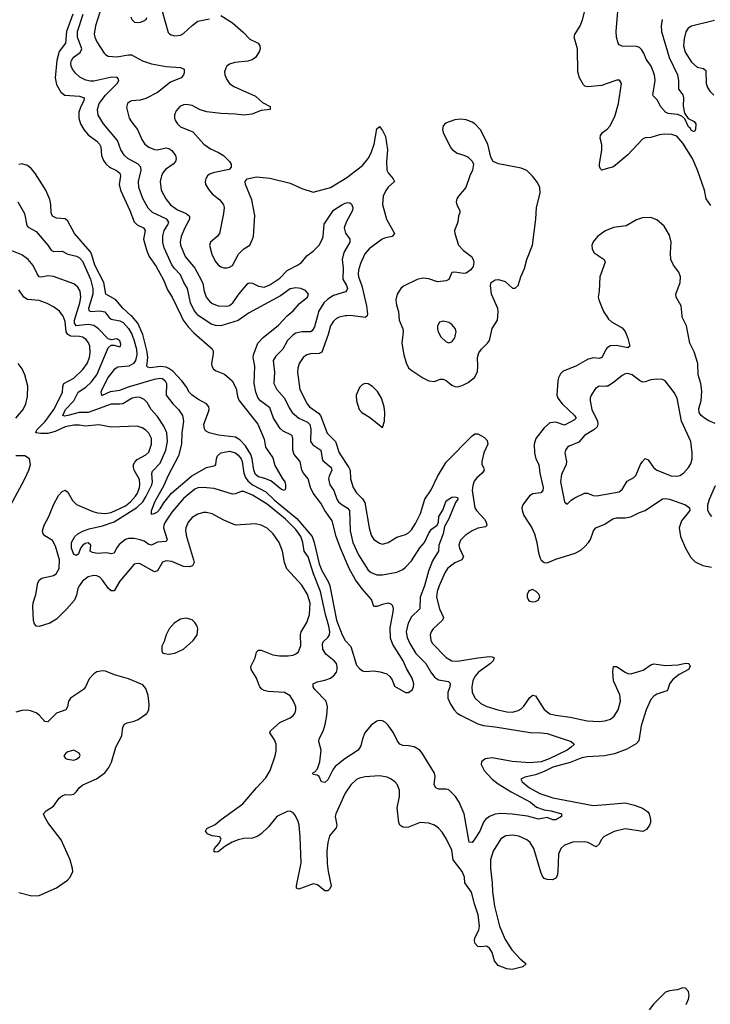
# Model space of a CAD drawing. Header units: inches. Extents: x 1550315 to 1685896, y 510706 to 640504.
# Tile 274 of 452: x 1635936 to 1640721, y 565229 to 572052. Entities that reach past the tile are written whole.
import ezdxf

# ---------------------------------------------------------------- set-up
doc = ezdxf.new("R2010")
doc.units = ezdxf.units.IN
doc.header["$MEASUREMENT"] = 0
for name, color, linetype in [('B6536', 7, 'Continuous'), ('B6537', 7, 'Continuous'), ('B6546', 7, 'Continuous'), ('B6547', 7, 'Continuous')]:
    doc.layers.add(name, color=color, linetype=linetype)

msp = doc.modelspace()

# ---------------------------------------------------------------- linework, layer by layer
at = {"layer": 'B6536', "color": 5}
for points, elevation in [([(1640000, 566398.2), (1639984, 566390), (1639965, 566370), (1639950, 566338.4), (1639930, 566319.7), (1639871.6, 566350), (1639850, 566355.9), (1639767.9, 566352.1), (1639710, 566333.1), (1639684.7, 566310), (1639669.5, 566270.5), (1639665, 566150), (1639660, 566120), (1639650, 566102.9), (1639628.2, 566091.8), (1639590, 566093.3), (1639570, 566102), (1639557.6, 566117.6), (1639545.6, 566145.6), (1639497.7, 566310), (1639473.5, 566350), (1639450, 566369.8), (1639395, 566395), (1639350, 566402.5), (1639303.8, 566396.2), (1639270, 566375.8), (1639215.9, 566290), (1639197.8, 566230), (1639197.9, 566170), (1639209.5, 566070), (1639210.8, 566009.2), (1639226.6, 565910), (1639260.9, 565770), (1639299.4, 565679.4), (1639346.6, 565606.6), (1639404.5, 565544.5), (1639444.9, 565510), (1639421, 565490), (1639348.4, 565471.6), (1639310, 565474.7), (1639250, 565497.6), (1639225.3, 565530), (1639210, 565589.2), (1639190, 565618), (1639170, 565632), (1639130, 565626.6), (1639110, 565629.5), (1639092, 565650), (1639087.2, 565670), (1639089.8, 565690), (1639117.1, 565742.9), (1639122.5, 565770), (1639113.6, 565850), (1639086.7, 565926.7), (1639065.8, 566005.8), (1639020.4, 566070), (1639018.7, 566110), (1639000.8, 566150), (1638939.8, 566230), (1638930, 566297), (1638894, 566374), (1638862.2, 566422.2), (1638837.6, 566450), (1638809.5, 566470), (1638770, 566484.5), (1638710, 566489.7), (1638630, 566457.7), (1638610, 566454.3), (1638590, 566456.9), (1638569.8, 566469.8), (1638563.1, 566490), (1638552, 566590), (1638568.4, 566670), (1638566.9, 566710), (1638553, 566750), (1638536.2, 566770), (1638510, 566789.6), (1638482.2, 566802.2), (1638430, 566813.3), (1638330, 566804.5), (1638290, 566795.3), (1638270, 566786.2), (1638230, 566750.9), (1638190, 566691.6), (1638125.4, 566550), (1638122.2, 566530), (1638132.8, 566470), (1638128.2, 566451.8), (1638083.5, 566396.5), (1638070.1, 566349.8), (1638065, 566290), (1638065.8, 566205.8), (1638072.7, 566150), (1638093.8, 566050), (1638085.8, 566030), (1638070, 566016.5), (1638050, 566015.9), (1637998.2, 566058.2), (1637970, 566065), (1637870, 566026.8), (1637854.2, 566034.2), (1637854, 566050), (1637886.2, 566210), (1637879.1, 566390), (1637871.4, 566470), (1637862.7, 566502.7), (1637842.2, 566542.2), (1637830, 566556.2), (1637810, 566566.6), (1637790, 566565.1), (1637716.5, 566530), (1637660.3, 566459.7), (1637610.1, 566409.9), (1637586.6, 566393.4), (1637550, 566380.7), (1637490, 566378.5), (1637450, 566369.7), (1637407.4, 566352.6), (1637357.3, 566322.7), (1637310, 566285.2), (1637290, 566284), (1637282, 566290), (1637286, 566310), (1637315.9, 566344.1), (1637332.5, 566372.5), (1637322, 566390), (1637270, 566397.6), (1637236, 566410), (1637223.7, 566430), (1637231.9, 566448.1), (1637290, 566474.4), (1637332.3, 566510), (1637482, 566618), (1637576.8, 566730), (1637641.6, 566798.4), (1637670.4, 566849.6), (1637705.5, 566950), (1637713.5, 566986.5), (1637712.5, 567032.5), (1637701.4, 567061.4), (1637669.7, 567110), (1637674.7, 567125.2), (1637738.6, 567181.4), (1637810, 567213.4), (1637831.3, 567230), (1637845.1, 567250), (1637849.7, 567270), (1637848.2, 567290), (1637834, 567330), (1637810, 567367.6), (1637770, 567389.7), (1637657, 567397), (1637630, 567404), (1637613.8, 567413.8), (1637599.7, 567430), (1637574.6, 567494.6), (1637539.6, 567550), (1637538, 567570), (1637566.4, 567630), (1637577.4, 567670), (1637590, 567682.6), (1637610, 567682.2), (1637690, 567650.1), (1637735.8, 567644.2), (1637795.9, 567644.1), (1637830, 567649), (1637850, 567657), (1637867.7, 567672.3), (1637884.9, 567715.1), (1637881.5, 567790), (1637886.3, 567810), (1637925.9, 567874.1), (1637943.7, 567930), (1637948.2, 568010), (1637930.5, 568070), (1637890, 568132.7), (1637786, 568246), (1637769.8, 568290), (1637756.8, 568370), (1637733.5, 568430), (1637691.2, 568490), (1637650, 568528.2), (1637610, 568549.7), (1637570, 568558.9), (1637430, 568549.8), (1637350, 568583.5), (1637270, 568628.4), (1637230, 568637.8), (1637210, 568637.2), (1637170, 568625.1), (1637130, 568602.3), (1637103.2, 568570), (1637087.2, 568530), (1637085.4, 568510), (1637092, 568470), (1637141, 568310), (1637143.8, 568290), (1637132.8, 568267.2), (1637110, 568260.2), (1637070, 568263.4), (1636990, 568298.6), (1636950, 568302.9), (1636926.3, 568293.7), (1636890, 568233.3), (1636870, 568225.5), (1636770, 568280.4), (1636750, 568284.7), (1636730, 568279.6), (1636630, 568161.6), (1636590, 568094), (1636570, 568094.2), (1636552.2, 568110), (1636510, 568168.3), (1636490, 568188.3), (1636470, 568198.3), (1636450, 568200.4), (1636410, 568191), (1636370, 568161.1), (1636350, 568131.5), (1636339, 568110), (1636330, 568064), (1636316.5, 568030), (1636263.2, 567970), (1636190, 567898.2), (1636144.9, 567870), (1636070, 567846.3), (1636049.7, 567849.7), (1636037, 567870), (1636031.3, 567891.3), (1636026.8, 567986.8), (1636030, 568010.8), (1636048.7, 568070), (1636061.5, 568150), (1636073, 568170), (1636090, 568181.3), (1636170, 568200.5), (1636188.9, 568211.1), (1636209.9, 568250), (1636211, 568310), (1636184.5, 568404.5), (1636162.3, 568442.3), (1636110, 568474.7), (1636099.2, 568490), (1636094.8, 568510), (1636104.6, 568550), (1636137, 568610), (1636169.8, 568690), (1636205.6, 568754.4), (1636230, 568782.4), (1636251, 568791), (1636270, 568778.7), (1636301.4, 568721.4), (1636330, 568692.9), (1636443.3, 568643.3), (1636474.8, 568634.8), (1636530, 568631.3), (1636570, 568638.1), (1636670, 568683.4), (1636704.7, 568710), (1636739.2, 568750), (1636751.7, 568770), (1636766.1, 568810), (1636769.1, 568830), (1636765.2, 568865.2), (1636729.9, 568930), (1636723.7, 568950), (1636725.1, 568970), (1636733.4, 568986.6), (1636750, 569003.3), (1636810, 569036.8), (1636830, 569056), (1636849.1, 569110), (1636849, 569150), (1636830, 569187.3), (1636810, 569206.8), (1636783.7, 569223.7), (1636750, 569234.8), (1636570, 569227.5), (1636485.3, 569245.3), (1636390, 569236), (1636350, 569243.1), (1636310, 569243.4), (1636250, 569229.9), (1636180.6, 569199.4), (1636130, 569184.9), (1636083.4, 569183.4), (1636048.2, 569190), (1636053.7, 569210), (1636113.4, 569266.6), (1636173.3, 569350), (1636231.4, 569468.6), (1636234.6, 569510), (1636241.9, 569530), (1636310.9, 569569.1), (1636372.7, 569627.3), (1636403.8, 569670), (1636419.9, 569710), (1636424.9, 569744.9), (1636421.7, 569790), (1636413.7, 569813.7), (1636395.6, 569835.6), (1636370, 569851), (1636350, 569856.7), (1636290, 569859.9), (1636269.7, 569869.7), (1636257, 569890), (1636250, 569960.9), (1636236.8, 569996.8), (1636234.5, 570000)], 480), ([(1637998.2, 570000), (1637977.4, 569922.6), (1637963.4, 569896.6), (1637950, 569888), (1637890, 569889.9), (1637850, 569880.2), (1637830, 569869.1), (1637792.1, 569830), (1637760.1, 569770), (1637710, 569719.9), (1637692, 569690), (1637700.9, 569610), (1637697.1, 569530), (1637716.8, 569490), (1637770.7, 569430), (1637802.5, 569362.5), (1637824.3, 569330), (1637870, 569291.5), (1637930, 569263.9), (1637947.3, 569247.3), (1637953.9, 569213.9), (1637951.8, 569130), (1637966.3, 569106.3), (1638022.2, 569070), (1638030.7, 569010.7), (1638037.3, 568997.3), (1638095, 568950), (1638097.8, 568930), (1638080.5, 568890), (1638076.6, 568870), (1638085.4, 568830), (1638113, 568790), (1638133.7, 568730), (1638145.4, 568710), (1638169.1, 568690), (1638205.5, 568670), (1638220.6, 568650), (1638225.4, 568510), (1638244.4, 568430), (1638283.3, 568343.3), (1638350, 568238.3), (1638370, 568221.3), (1638410, 568204.9), (1638450, 568204.2), (1638550, 568223.5), (1638590, 568242.3), (1638610, 568258.4), (1638650, 568301.9), (1638707.3, 568392.7), (1638741.4, 568430), (1638770, 568493.6), (1638790, 568521.8), (1638827.8, 568550), (1638838.4, 568570), (1638839.7, 568610), (1638867.3, 568652.7), (1638890, 568717.3), (1638930, 568742.8), (1638950, 568746.8), (1638970, 568742), (1638972, 568730), (1638954.4, 568705.6), (1638910, 568592.7), (1638879.5, 568540.5), (1638870.1, 568490), (1638840.9, 568410), (1638838, 568370), (1638797.2, 568302.8), (1638769.1, 568230), (1638740.1, 568130), (1638710.6, 568050), (1638709.2, 567970), (1638650, 567915.1), (1638626.7, 567870), (1638614.1, 567810), (1638621.3, 567770), (1638639.3, 567730), (1638680.6, 567660.6), (1638750.1, 567590.1), (1638785, 567530), (1638810, 567496.5), (1638838.6, 567478.6), (1638906.1, 567466.1), (1638917, 567457), (1638919.6, 567450), (1638915.2, 567430), (1638901.3, 567390), (1638901.7, 567350), (1638920.2, 567310), (1638946, 567270), (1638967.2, 567247.2), (1638990, 567231.8), (1639110, 567173.8), (1639150, 567160.2), (1639230, 567152.1), (1639472.9, 567112.9), (1639548.9, 567111.1), (1639590, 567105.5), (1639758, 567050), (1639774.4, 567034.4), (1639778, 567030), (1639757.3, 567010), (1639728, 566990), (1639605, 566930), (1639550, 566908.7), (1639470, 566903.7), (1639347.7, 566912.3), (1639210, 566936.6), (1639160.5, 566930), (1639134.9, 566910), (1639134.4, 566890), (1639155, 566850), (1639210.1, 566790), (1639250, 566757.9), (1639341.1, 566701.1), (1639475, 566630), (1639515.9, 566595.9), (1639570, 566575.8), (1639618, 566570), (1639690, 566550.2), (1639690.8, 566530), (1639650, 566508.6), (1639628.7, 566508.7), (1639590, 566522.9), (1639530, 566511.6), (1639453.6, 566533.6), (1639348, 566548), (1639270, 566552.5), (1639230, 566546.6), (1639190.1, 566529.9), (1639163.2, 566510), (1639148.6, 566491.4), (1639122.9, 566430), (1639090, 566375.6), (1639070, 566351.6), (1639050, 566352.7), (1639014.8, 566550), (1638979.8, 566630), (1638955.1, 566670), (1638910, 566714.8), (1638890, 566720.4), (1638840.4, 566720.4), (1638819.5, 566730), (1638808, 566750), (1638813.7, 566810), (1638809.7, 566830), (1638724.1, 566970), (1638707.4, 566990), (1638670, 567012.7), (1638630, 567021.5), (1638590, 567023.1), (1638570, 567031.3), (1638553.7, 567053.7), (1638526.4, 567110), (1638490, 567163.5), (1638470, 567182.6), (1638450, 567194), (1638430, 567196.9), (1638410, 567192.4), (1638370, 567164.1), (1638328.2, 567110), (1638311.3, 567070), (1638298.5, 567021.5), (1638280.2, 566990), (1638189.7, 566930.3), (1638122.8, 566877.2), (1638105, 566855), (1638070, 566784.8), (1638050, 566766.2), (1638027.3, 566770), (1638010, 566809), (1637998, 566818), (1637970, 566822), (1637965.2, 566830), (1637980.4, 566839.6), (1637999.3, 566860.7), (1638015.1, 566910), (1638025.6, 566990), (1638009.6, 567050), (1638011.3, 567070), (1638037.5, 567122.5), (1638051.6, 567168.4), (1638064.1, 567230), (1638068.7, 567290), (1638059.1, 567330), (1637980.9, 567410), (1637969.7, 567430), (1637969.6, 567450), (1637996.2, 567463.8), (1638050, 567475.5), (1638088.3, 567490), (1638113.6, 567510), (1638129.8, 567530), (1638134.8, 567550), (1638135.6, 567570), (1638130, 567590.9), (1638114.6, 567610), (1638056, 567656), (1638037.1, 567690), (1638034, 567726), (1638039.1, 567741), (1638070, 567770.2), (1638081.4, 567790), (1638084.1, 567810), (1638078.8, 567850), (1638053.9, 567930), (1638020.3, 568090), (1637971.3, 568211.3), (1637935.6, 568330), (1637907.3, 568370), (1637897.7, 568430), (1637882.9, 568470), (1637850, 568518.7), (1637776.7, 568590), (1637650, 568694.2), (1637550, 568757.2), (1637490, 568783.2), (1637470, 568783.8), (1637430, 568766.8), (1637410, 568763.1), (1637283.8, 568803.8), (1637206, 568810), (1637170, 568807.6), (1637150, 568798), (1637070, 568733.6), (1636990, 568639.5), (1636943.1, 568570), (1636934.6, 568550), (1636932.7, 568530), (1636958.5, 568450), (1636950, 568435.4), (1636890, 568432.5), (1636850, 568411.5), (1636830, 568416.2), (1636797.6, 568437.6), (1636770, 568447.5), (1636730, 568457.1), (1636690, 568457.5), (1636670, 568449.9), (1636625.2, 568414.8), (1636606.3, 568390), (1636590, 568355.1), (1636570.2, 568349.8), (1636537.2, 568357.2), (1636473, 568353), (1636439.3, 568359.3), (1636423.7, 568370), (1636429.6, 568410), (1636410, 568426), (1636390, 568422), (1636372.7, 568410), (1636357.1, 568390), (1636342.8, 568350), (1636330, 568339.3), (1636310, 568345.2), (1636294, 568390), (1636294.7, 568430), (1636317.4, 568470), (1636339.7, 568490), (1636376.9, 568510), (1636416.3, 568523.7), (1636510, 568544.8), (1636590, 568572.3), (1636747.7, 568672.3), (1636788.5, 568711.5), (1636813.2, 568750), (1636850.8, 568830), (1636855.6, 568850), (1636851.8, 568908.2), (1636855.4, 568924.6), (1636910, 568978.2), (1636947.9, 569070), (1636960.6, 569130), (1636954.2, 569190), (1636934.5, 569234.5), (1636890, 569301.2), (1636846.2, 569350), (1636819.4, 569399.4), (1636799.2, 569419.2), (1636770, 569433.3), (1636750, 569435.6), (1636715.5, 569430), (1636650, 569391.1), (1636630, 569386.9), (1636570, 569387), (1636410, 569330.8), (1636349, 569331), (1636268.9, 569308.9), (1636245.4, 569305.4), (1636235.1, 569310), (1636252.7, 569350), (1636310.8, 569410), (1636339.9, 569470), (1636394.4, 569505.6), (1636430, 569540.9), (1636469.3, 569590), (1636550, 569778.7), (1636570, 569796.3), (1636590, 569796.4), (1636630, 569785.3), (1636634.7, 569790), (1636635.8, 569804.2), (1636630, 569826), (1636610, 569841.3), (1636570, 569834.7), (1636550, 569840.5), (1636481.7, 569910), (1636450, 569932.3), (1636410, 569939.9), (1636328.2, 569930), (1636314.9, 569950), (1636315.4, 569970), (1636324.8, 570000)], 460), ([(1636546.4, 570000), (1636553.8, 569990), (1636570, 569977.8), (1636630, 569966.3), (1636652.6, 569952.6), (1636690, 569911.2), (1636712.3, 569872.3), (1636730, 569827.4), (1636744.1, 569770), (1636746.8, 569730), (1636738.2, 569690), (1636724.9, 569670), (1636692.8, 569650), (1636615.1, 569644.9), (1636590, 569627.9), (1636550, 569574), (1636506.1, 569490), (1636498.8, 569470), (1636502, 569450), (1636510, 569449.3), (1636565.4, 569474.6), (1636630, 569483.9), (1636690, 569508.8), (1636870, 569561.6), (1636907.5, 569567.5), (1636924.8, 569564.8), (1636943.5, 569550), (1636951.9, 569530), (1636950.8, 569450), (1636995.9, 569390), (1637036.8, 569350), (1637063.1, 569310), (1637070.6, 569270), (1637059.6, 569190), (1637056.6, 569110), (1637035.4, 569030), (1636962.8, 568890), (1636935.3, 568824.7), (1636869.8, 568709.8), (1636846.5, 568646.5), (1636846.5, 568626.5), (1636870, 568629.8), (1636890, 568642.4), (1636910, 568663.1), (1636935.4, 568704.6), (1636988.1, 568771.9), (1637128, 568892), (1637230, 568947.8), (1637290, 568963.1), (1637295.5, 568970), (1637299.4, 569010), (1637306.7, 569030), (1637330, 569049.8), (1637390, 569062.7), (1637430, 569049.9), (1637450, 569034), (1637470, 569008.7), (1637476.8, 568990), (1637489.2, 568909.2), (1637500.4, 568880.4), (1637517.1, 568857.1), (1637550, 568829.9), (1637640.7, 568780.7), (1637702.4, 568722.4), (1637855.3, 568595.2), (1637962.1, 568470), (1637976.5, 568430), (1638010, 568282.5), (1638030, 568234.3), (1638075.3, 568155.3), (1638084.5, 568130), (1638130, 567890), (1638170, 567788.4), (1638190, 567749.7), (1638230, 567709.2), (1638270, 567579.5), (1638290, 567555.1), (1638310, 567540.9), (1638330, 567534.5), (1638390, 567541.1), (1638434.1, 567534.1), (1638480, 567520), (1638501.4, 567501.4), (1638516.9, 567476.9), (1638533, 567433), (1638610, 567389.4), (1638630, 567389.4), (1638657.3, 567410), (1638664.9, 567430), (1638666, 567450), (1638655.3, 567490), (1638615.8, 567555.8), (1638592.4, 567610), (1638521.6, 567721.6), (1638505.4, 567765.4), (1638502.3, 567837.7), (1638524.6, 567950), (1638526.4, 567970), (1638522, 567990), (1638510, 568002), (1638488.2, 568008.2), (1638450, 568000.8), (1638410, 567986.5), (1638390, 567986), (1638373.8, 568033.8), (1638307.9, 568107.9), (1638262.9, 568170), (1638218.8, 568250), (1638158.6, 568390), (1638129.5, 568470.5), (1638100.5, 568580.5), (1638051.2, 568650), (1638021.5, 568701.5), (1637968.4, 568770), (1637951.4, 568810), (1637935.4, 568870), (1637901.5, 568910), (1637891, 568930), (1637880.2, 568990), (1637838.3, 569038.4), (1637828, 569070), (1637829.3, 569150), (1637823.2, 569170), (1637761.7, 569201.7), (1637740.1, 569220.1), (1637694.3, 569290), (1637670, 569361.3), (1637603.5, 569410), (1637587.3, 569430), (1637570.9, 569470), (1637560.2, 569530), (1637566.2, 569650), (1637552.6, 569710), (1637554.9, 569730), (1637586.7, 569810), (1637622.9, 569850), (1637730, 569935), (1637789.1, 570000)], 440), ([(1637053.7, 570000), (1637068.7, 569968.8), (1637103.1, 569923.1), (1637142.1, 569882.1), (1637270.5, 569770.5), (1637276.4, 569756.4), (1637276.5, 569736.5), (1637265.7, 569670), (1637267.2, 569650), (1637279.3, 569630), (1637298, 569618), (1637355.9, 569595.9), (1637407.1, 569550), (1637435.3, 569495.3), (1637444, 569444), (1637454.9, 569414.9), (1637586.7, 569250), (1637630, 569146), (1637639.1, 569090), (1637690, 569016.3), (1637703.7, 568963.7), (1637753.9, 568873.9), (1637774, 568850), (1637778.4, 568830), (1637776.7, 568803.3), (1637770, 568789.3), (1637750, 568796), (1637675.6, 568855.6), (1637633.8, 568873.8), (1637590, 568885.4), (1637570, 568899.8), (1637557, 568930), (1637546.4, 569010), (1637538.1, 569038.1), (1637499.5, 569099.5), (1637460.9, 569140.9), (1637430, 569158), (1637312.7, 569172.7), (1637248, 569190), (1637224.1, 569204.1), (1637216.5, 569216.5), (1637212.7, 569250), (1637244.7, 569335.3), (1637248.7, 569350), (1637246.6, 569370), (1637230.4, 569390.4), (1637170, 569421.5), (1637130, 569450.7), (1637110.9, 569470.9), (1637089.9, 569510), (1637059.9, 569550), (1636995.8, 569615.8), (1636970, 569635.5), (1636950, 569644.5), (1636912.1, 569647.9), (1636839.6, 569639.6), (1636823.3, 569643.3), (1636817.7, 569650), (1636822.9, 569710), (1636818.8, 569750), (1636788.1, 569870), (1636753.4, 569950), (1636714.9, 569994.9), (1636709, 570000)], 420), ([(1637496.2, 570000), (1637450, 569966.8), (1637330, 569931.2), (1637292.2, 569932.2), (1637261.5, 569941.5), (1637176.6, 570000)], 440), ([(1638199.4, 570000), (1638190, 569999.3), (1638150, 569989.8), (1638130, 569980.3), (1638110, 569963.5), (1638089.6, 569930.4), (1638073.8, 569870), (1638030, 569748.5), (1638010, 569738.3), (1637950, 569736.3), (1637926.4, 569730), (1637900.3, 569710), (1637872.4, 569670), (1637862.2, 569637.8), (1637860.2, 569610), (1637877.9, 569490), (1637927.8, 569390), (1637943, 569370), (1638005.7, 569325.7), (1638019.6, 569310), (1638066.2, 569186.2), (1638125, 569130), (1638150.1, 569050.1), (1638217.5, 568950), (1638225.7, 568930), (1638227.4, 568870), (1638246.4, 568810), (1638270, 568772.3), (1638310.9, 568730.9), (1638326.3, 568706.3), (1638356.9, 568530), (1638370, 568480.5), (1638390.3, 568450), (1638430, 568423.6), (1638450, 568418.6), (1638489.5, 568430), (1638550, 568465.7), (1638610, 568485.7), (1638630, 568496.9), (1638650, 568517.3), (1638679.2, 568560.8), (1638712.2, 568630), (1638742.3, 568730), (1638786.2, 568793.8), (1638830, 568887.6), (1638890, 568986.7), (1639070, 569169.4), (1639090, 569181.9), (1639110, 569183.3), (1639156.8, 569156.8), (1639175.2, 569135.2), (1639179.5, 569110), (1639152.4, 569050), (1639136.9, 568990), (1639138.3, 568970), (1639150.3, 568950), (1639154.3, 568930), (1639140.3, 568910), (1639103.2, 568876.8), (1639085.8, 568854.2), (1639074.8, 568825.2), (1639072, 568790), (1639089.4, 568670), (1639101, 568650), (1639157.2, 568590), (1639168.6, 568570), (1639173.4, 568546.6), (1639163, 568537), (1639110, 568529), (1639070, 568510.8), (1639022.2, 568477.8), (1638990, 568446), (1638979, 568410), (1638983.2, 568390), (1639010, 568329.3), (1638998.4, 568310), (1638950, 568289.1), (1638899.7, 568250), (1638880.9, 568219.1), (1638841.6, 568130), (1638827.7, 568090), (1638824.5, 568050), (1638845, 567970), (1638871.5, 567910), (1638866, 567890), (1638799.6, 567830), (1638786.3, 567810), (1638780.3, 567790), (1638785.2, 567750), (1638796.1, 567730), (1638890, 567632.2), (1638929.6, 567609.6), (1638970, 567606.1), (1639110, 567630.8), (1639190, 567638.8), (1639210, 567637.8), (1639223.6, 567630), (1639215.5, 567610), (1639198.3, 567590), (1639114, 567530), (1639090, 567499.8), (1639075.7, 567470), (1639067.9, 567430), (1639070.2, 567390), (1639091.3, 567350), (1639130, 567314.7), (1639173.1, 567293.1), (1639248.7, 567268.7), (1639310, 567255.1), (1639350, 567254.1), (1639390, 567264.4), (1639410, 567276.5), (1639430, 567295.8), (1639470, 567356.1), (1639491.4, 567371.4), (1639510, 567367.4), (1639570, 567272.6), (1639610, 567242.7), (1639650, 567232.8), (1639750, 567220.1), (1639867.3, 567192.7), (1639950, 567188.9), (1639990, 567192.9), (1640000, 567196.1)], 480), ([(1638342.4, 570000), (1638341.8, 569998.2), (1638330, 569987.7), (1638245.1, 570000)], 480), ([(1638562.2, 570000), (1638564.7, 569970), (1638591.3, 569910), (1638593.7, 569890), (1638583.1, 569810), (1638597, 569730), (1638614.2, 569674.2), (1638630, 569640.3), (1638645.5, 569625.5), (1638730, 569569.3), (1638770, 569548.4), (1638810, 569545.8), (1638850, 569561.3), (1638870, 569561.3), (1638890, 569551.3), (1638930, 569519.2), (1638950, 569509.2), (1638970, 569507.7), (1639002.5, 569517.5), (1639042.7, 569537.3), (1639088.2, 569571.8), (1639107.3, 569612.7), (1639111, 569650), (1639107.2, 569710), (1639116.2, 569743.8), (1639135.1, 569770), (1639178.3, 569810), (1639190.7, 569829.3), (1639210, 569911), (1639247, 569970), (1639249.5, 570000)], 520), ([(1640000, 569768.6), (1639969.2, 569710.8), (1639950, 569705), (1639910, 569708.1), (1639870, 569697.8), (1639790, 569652.1), (1639702.4, 569617.6), (1639682, 569598), (1639669.1, 569570.9), (1639664.9, 569550), (1639658.6, 569450), (1639665.6, 569430), (1639695.3, 569390), (1639780.6, 569310), (1639792.4, 569290), (1639780.6, 569279.4), (1639710, 569243.4), (1639650, 569262.7), (1639610, 569257.8), (1639570, 569224.2), (1639513.2, 569150), (1639501.1, 569110), (1639502, 569050), (1639513.2, 569010), (1639533.1, 568970), (1639539.6, 568910), (1639563.1, 568810), (1639561.2, 568790), (1639546.9, 568773.1), (1639492.4, 568767.6), (1639467.2, 568752.8), (1639421.1, 568690), (1639414.3, 568670), (1639416.9, 568650), (1639430, 568617), (1639484.3, 568530), (1639502.7, 568490), (1639518.2, 568430), (1639530, 568358), (1639541.5, 568321.5), (1639550, 568307.3), (1639570, 568290.6), (1639590, 568288.4), (1639650, 568314.6), (1639783.6, 568356.4), (1639823.1, 568376.9), (1639850, 568398.7), (1639877.7, 568430), (1639889.8, 568450.2), (1639911.2, 568510), (1639927.6, 568530), (1639990, 568557.3), (1640000, 568563.6)], 520), ([(1635909.6, 569290.4), (1635959.8, 569350), (1635979.3, 569390), (1635990, 569442), (1635992.2, 569512.2), (1635972.6, 569590), (1635952.7, 569632.7), (1635924.2, 569670)], 520), ([(1640000, 569511.6), (1639989.8, 569509.8), (1639950, 569512.3), (1639924.5, 569495.6), (1639896.5, 569450), (1639888.9, 569430), (1639887.8, 569410), (1639899.2, 569350), (1639939, 569270), (1639941.5, 569250), (1639936, 569230), (1639914, 569210), (1639849.1, 569170), (1639810, 569124.1), (1639742.5, 569097.4), (1639730.4, 569090), (1639716.5, 569070), (1639713.1, 569050), (1639724, 568990), (1639721.5, 568970), (1639690, 568901.2), (1639683.6, 568850), (1639710, 568712), (1639730, 568696), (1639757.4, 568722.6), (1639782, 568738), (1639850, 568770.3), (1639870, 568770.3), (1639910, 568755.6), (1639932.7, 568752.7), (1640000, 568764.5)], 540), ([(1635790, 568536.5), (1635970, 568866), (1635998.6, 568930), (1636010.7, 568970.7), (1636004.7, 569010), (1635970.9, 569030.9), (1635910, 569030.7)], 520), ([(1635930, 566003.6), (1636020.7, 565980.7), (1636070, 565982.7), (1636190, 566037), (1636267.3, 566090), (1636285.6, 566110), (1636303.6, 566150), (1636302.4, 566170), (1636284.7, 566230), (1636223.1, 566370), (1636129.8, 566490), (1636106.9, 566530), (1636100.7, 566550), (1636119.3, 566570), (1636170, 566601.3), (1636210, 566657.6), (1636230, 566673.7), (1636250, 566682), (1636290, 566681.3), (1636310, 566686), (1636330, 566704), (1636347.6, 566730), (1636373.6, 566750), (1636467.1, 566792.8), (1636526.1, 566833.9), (1636554.5, 566870), (1636572.8, 566907.2), (1636601.5, 567010), (1636644.4, 567090), (1636651.2, 567148.8), (1636662, 567170), (1636679.7, 567180.3), (1636730, 567190.3), (1636757.8, 567202.2), (1636815.8, 567244.2), (1636829.7, 567270.3), (1636832, 567308), (1636825.4, 567370), (1636810, 567417.2), (1636790, 567443.7), (1636690, 567484), (1636592.2, 567512.2), (1636530, 567538.4), (1636510, 567540.9), (1636470, 567532.3), (1636450, 567519.3), (1636416.5, 567483.5), (1636392.4, 567430), (1636377.1, 567410), (1636287.4, 567350), (1636273.8, 567330), (1636266.9, 567290), (1636256.5, 567270), (1636190, 567245.8), (1636130, 567186.9), (1636108.9, 567188.9), (1636070, 567233.3), (1636050, 567248), (1636010, 567264), (1635990, 567267.1), (1635950, 567264.8), (1635910, 567253.5)], 520), ([(1640000, 566952.4), (1639989.7, 566950.3), (1639870, 566944.4), (1639830, 566937.8), (1639750, 566904.7), (1639630, 566872.9), (1639570, 566843.3), (1639510, 566820.2), (1639435.6, 566804.4), (1639408.2, 566790), (1639417.4, 566770), (1639468.1, 566730), (1639540.2, 566690), (1639630, 566659.4), (1639910, 566607), (1640000, 566614.1)], 480)]:
    msp.add_lwpolyline(points, dxfattribs=dict(at, elevation=elevation))
for points, elevation in [([(1638870, 569962.9), (1638844.9, 569955.1), (1638830.6, 569930), (1638830.5, 569910), (1638835.5, 569890), (1638854.2, 569854.2), (1638890, 569819.1), (1638910, 569813.4), (1638930, 569820.5), (1638950, 569846.8), (1638956.3, 569870), (1638959.6, 569890), (1638952.9, 569912.9), (1638930, 569940.9), (1638910, 569954)], 540), ([(1638330, 569531.5), (1638310, 569524.5), (1638290, 569503.7), (1638268, 569450), (1638270.3, 569410), (1638287.4, 569350), (1638306, 569330), (1638358.7, 569298.7), (1638450, 569226.8), (1638463.7, 569270), (1638466, 569330), (1638461.1, 569370), (1638442.6, 569430), (1638415.7, 569475.7), (1638380.9, 569510), (1638350, 569527.6)], 520), ([(1639490, 568104), (1639470, 568097.2), (1639461, 568090), (1639451, 568070), (1639451, 568050), (1639461, 568030), (1639470, 568022.8), (1639490, 568018), (1639510, 568021), (1639528, 568030), (1639539, 568050), (1639534, 568070), (1639515.3, 568090)], 520), ([(1637090, 567905.4), (1637050, 567896.9), (1637005.5, 567870), (1636970.5, 567830), (1636950.6, 567790), (1636936.8, 567743.2), (1636921, 567710), (1636919.6, 567679.6), (1636925.4, 567665.4), (1636939.6, 567659.6), (1636970, 567656), (1637010, 567662), (1637070, 567690.5), (1637138.7, 567750), (1637165.4, 567790), (1637170.9, 567830), (1637165.1, 567850), (1637150, 567875.6), (1637130, 567894)], 520), ([(1636310, 566989.3), (1636270, 566979.3), (1636256, 566970), (1636241, 566950), (1636253.7, 566933.7), (1636267.2, 566927.2), (1636310, 566922), (1636330, 566927.2), (1636350, 566944), (1636354.5, 566954.5), (1636349, 566970)], 540)]:
    msp.add_lwpolyline(points, close=True, dxfattribs=dict(at, elevation=elevation))
at = {"layer": 'B6537', "color": 5}
for points, elevation in [([(1640000, 571607.5), (1639970, 571597), (1639870, 571587), (1639851.8, 571591.8), (1639841.4, 571601.4), (1639815, 571650), (1639803.5, 571690), (1639801.7, 571850), (1639777.4, 571930), (1639782, 571950), (1639819.7, 572010), (1639836, 572050), (1639869.2, 572190)], 480), ([(1636303.1, 572090), (1636259.5, 571970), (1636252.1, 571890), (1636210, 571830.5), (1636192.6, 571770), (1636181.6, 571650), (1636190, 571602), (1636220.2, 571550), (1636248.8, 571528.8), (1636350, 571523.1), (1636382.4, 571510), (1636380.8, 571490), (1636360.1, 571450), (1636346.6, 571410), (1636345.6, 571370), (1636357, 571330), (1636381.3, 571290), (1636410, 571254.5), (1636470.2, 571210), (1636489.4, 571190), (1636497.6, 571170), (1636503, 571110), (1636517, 571077), (1636533.2, 571053.2), (1636558.5, 571030), (1636606, 571006), (1636628.9, 570988.9), (1636634.4, 570970), (1636626, 570910), (1636633.6, 570870), (1636699.8, 570730), (1636730.1, 570650.1), (1636750.6, 570630.6), (1636792.9, 570610), (1636806.2, 570590), (1636794.8, 570530), (1636817, 570450), (1636833.4, 570410), (1636881.9, 570341.9), (1636932, 570250), (1636959.8, 570179.8), (1636991.3, 570130), (1637053.7, 570000)], 420), ([(1637176.6, 570000), (1637170, 570004.6), (1637142, 570042), (1637119.6, 570090), (1637099.2, 570190), (1637072.9, 570230), (1637050, 570284.2), (1637007.6, 570327.6), (1636990, 570352.2), (1636938, 570470), (1636927.7, 570510), (1636926.9, 570553.1), (1636937.6, 570590), (1636963, 570630), (1636969.3, 570650), (1636954.4, 570670), (1636856.5, 570716.5), (1636826.2, 570746.2), (1636790, 570811.8), (1636761.7, 570890), (1636758.1, 570930), (1636777.7, 571010), (1636774.4, 571030), (1636756.5, 571050), (1636685, 571090), (1636661, 571110), (1636636.8, 571150), (1636614.4, 571214.4), (1636516, 571330), (1636478.9, 571390), (1636474, 571430), (1636486.7, 571470), (1636530.1, 571530), (1636610.1, 571610), (1636621.9, 571630), (1636619.4, 571639.4), (1636611, 571651), (1636573.2, 571653.2), (1636450, 571626.2), (1636425.8, 571625.8), (1636393.2, 571633.2), (1636353.6, 571653.6), (1636321.9, 571681.9), (1636301.8, 571710), (1636293.4, 571730), (1636291.3, 571750), (1636294.4, 571770), (1636305.5, 571790), (1636354.7, 571825.3), (1636366, 571850), (1636336.9, 571930), (1636335.7, 571970), (1636376.2, 572090)], 440), ([(1636492.6, 572110), (1636460.5, 572010), (1636452.7, 571952.7), (1636456, 571930), (1636470, 571898.9), (1636521, 571821), (1636530.2, 571810.2), (1636550, 571798.9), (1636610, 571793.4), (1636690, 571809.2), (1636710, 571807.3), (1636786.2, 571766.2), (1636850, 571745.7), (1636950, 571726.7), (1637050, 571720.7), (1637074.4, 571710), (1637075.4, 571684.6), (1637070.4, 571670), (1637053.7, 571650), (1636980, 571620), (1636890, 571547.9), (1636810, 571506.9), (1636770, 571493.3), (1636710, 571489.5), (1636697.3, 571482.7), (1636683, 571470), (1636675.5, 571444.5), (1636695.3, 571370), (1636710, 571343.8), (1636751.8, 571291.8), (1636781.7, 571221.7), (1636803.1, 571190), (1636830, 571169.2), (1636870, 571151.6), (1636890, 571150.3), (1636950, 571163.7), (1636970, 571158.7), (1636990, 571145.5), (1637014.9, 571110), (1637020.5, 571090), (1637014.4, 571070), (1636998.4, 571050), (1636947.1, 571012.9), (1636928.4, 570991.6), (1636918.4, 570970), (1636908.7, 570930), (1636916.6, 570870), (1636947.3, 570810), (1636981.7, 570770), (1637030, 570733.8), (1637089, 570709), (1637112.9, 570690), (1637111.3, 570670), (1637079.5, 570610), (1637054.4, 570550), (1637047.8, 570512.2), (1637049.5, 570490), (1637083, 570410), (1637150.1, 570330.1), (1637193.5, 570250), (1637204.1, 570224.1), (1637214, 570170), (1637227.8, 570130), (1637250, 570100.8), (1637270, 570084.7), (1637310, 570069.3), (1637370, 570066), (1637389, 570071), (1637412.9, 570090), (1637454.8, 570150), (1637516.6, 570223.4), (1637530, 570229.2), (1637550, 570225.8), (1637590, 570205.4), (1637630, 570198.5), (1637670, 570214.6), (1637738.2, 570261.8), (1637790, 570314), (1637860.9, 570350), (1637887.6, 570370), (1637924.5, 570415.5), (1637970, 570448.4), (1638009.8, 570490), (1638030, 570523.6), (1638038.3, 570550), (1638045.8, 570634.2), (1638109.1, 570730.9), (1638167.1, 570770), (1638190, 570779.8), (1638210, 570785.2), (1638222.9, 570782.9), (1638234.3, 570774.3), (1638243.6, 570750), (1638242.8, 570730), (1638198.3, 570650), (1638184.9, 570610), (1638193.8, 570573.8), (1638223.7, 570530), (1638222.8, 570510), (1638182, 570438), (1638170.1, 570390), (1638176.5, 570330), (1638174.1, 570254.1), (1638200.1, 570210), (1638206.5, 570190), (1638202.7, 570177.3), (1638193.3, 570166.7), (1638110, 570140.2), (1638070, 570115), (1638042, 570090), (1638006.3, 570030), (1637998.2, 570000)], 460), ([(1636815.6, 572064.4), (1636808.7, 572050), (1636790, 572038.2), (1636770, 572032.9), (1636750, 572029.8), (1636733, 572033), (1636714, 572050), (1636709.1, 572069.1)], 460), ([(1636923.8, 572110), (1636964.1, 571964.1), (1636973, 571953), (1636986.4, 571946.4), (1637010, 571939.3), (1637050, 571944.4), (1637070, 571955.5), (1637130, 572010.6), (1637170, 572040.7), (1637250, 572058)], 480), ([(1637330, 572082), (1637410, 572030.6), (1637485.3, 571965.2), (1637530, 571917.6), (1637587.3, 571890), (1637600.4, 571870), (1637601.3, 571850), (1637595.3, 571830), (1637570, 571789.6), (1637546.9, 571773.1), (1637516.4, 571763.6), (1637425.5, 571754.5), (1637390, 571744.5), (1637370.3, 571729.7), (1637363.4, 571716.6), (1637355.3, 571690), (1637356.5, 571670), (1637370, 571636.3), (1637390.6, 571610), (1637420.7, 571590), (1637570, 571522), (1637619, 571479), (1637671, 571450), (1637672, 571430), (1637610, 571422), (1637543.8, 571396.2), (1637490, 571390.7), (1637430, 571397.8), (1637330, 571401.1), (1637233.2, 571413.2), (1637187.3, 571427.3), (1637130, 571456.4), (1637090, 571465.1), (1637070, 571463), (1637045.5, 571450), (1637019.2, 571420.8), (1637007.7, 571392.3), (1637009, 571370), (1637016, 571350), (1637028.9, 571330), (1637050, 571310.3), (1637134.5, 571274.5), (1637211.7, 571190), (1637257.9, 571157.9), (1637312.6, 571132.6), (1637349, 571110), (1637390, 571070.2), (1637400.7, 571050), (1637401.7, 571030), (1637386.3, 571013.7), (1637286, 570994), (1637250, 570980.5), (1637237.1, 570970), (1637225.5, 570950), (1637220.5, 570930), (1637223.8, 570910), (1637248.7, 570870), (1637270, 570845.3), (1637323.6, 570803.6), (1637347, 570770), (1637351.5, 570751.5), (1637348.9, 570710), (1637320.3, 570570), (1637304.9, 570550), (1637257, 570510), (1637250.3, 570490), (1637267.7, 570427.7), (1637290, 570378), (1637310, 570353.7), (1637330, 570339.6), (1637350, 570332.9), (1637370, 570332.7), (1637390, 570337.4), (1637410, 570348.7), (1637451.9, 570428.1), (1637490, 570463), (1637529.6, 570490.4), (1637549.8, 570530.2), (1637554.7, 570550), (1637564.6, 570695.4), (1637543.5, 570803.5), (1637501.3, 570910), (1637498.4, 570930), (1637511.4, 570948.6), (1637577.2, 570962.8), (1637670, 570953.5), (1637810, 570918.4), (1637890, 570883.2), (1637970, 570857.4), (1638090, 570890.2), (1638202.4, 570957.6), (1638310, 571042.2), (1638349.8, 571090), (1638370.5, 571130), (1638391.6, 571190), (1638410, 571296), (1638430, 571311.3), (1638450, 571283), (1638470, 571242.8), (1638484.1, 571150), (1638476.8, 571070), (1638480.6, 571010), (1638488.2, 570990), (1638523.1, 570950), (1638533.7, 570930), (1638488.6, 570891.4), (1638472.1, 570868), (1638454.6, 570830), (1638450.4, 570770.3), (1638476.5, 570670), (1638533.4, 570570), (1638516.4, 570550), (1638470, 570540.7), (1638446.2, 570530), (1638356.6, 570463.4), (1638327.8, 570430), (1638296.5, 570363.5), (1638282.7, 570317.3), (1638279.9, 570290), (1638282.9, 570270), (1638307.3, 570207.3), (1638339.6, 570070), (1638346.7, 570013.3), (1638342.4, 570000)], 480), ([(1639249.5, 570000), (1639251.8, 570028.2), (1639248.9, 570050), (1639205.3, 570150), (1639197.7, 570210), (1639203, 570230), (1639229.3, 570250), (1639252.4, 570252.4), (1639298.6, 570238.6), (1639350, 570192.7), (1639370, 570190.6), (1639389.6, 570210.4), (1639408, 570270), (1639432.5, 570327.5), (1639450, 570390.7), (1639489.7, 570490), (1639512.4, 570670), (1639516.5, 570750), (1639542.2, 570850), (1639538.7, 570890), (1639523.3, 570923.3), (1639490, 570967.6), (1639450, 571006), (1639410, 571022), (1639253, 571053), (1639217.2, 571070), (1639199.5, 571099.5), (1639178.7, 571190), (1639129.7, 571289.8), (1639090, 571329.6), (1639070, 571341.6), (1639030, 571358.7), (1638990, 571363.6), (1638950, 571358.4), (1638886.2, 571333.8), (1638870, 571315.3), (1638866.4, 571290), (1638870.5, 571270), (1638919.1, 571170), (1638932.1, 571152.1), (1638966.4, 571126.4), (1639014.1, 571114.1), (1639041.5, 571101.5), (1639071.8, 571071.8), (1639079.3, 571050), (1639072.4, 571010), (1639054, 570970), (1639027, 570890), (1638975.8, 570830), (1638964.9, 570810), (1638960.4, 570790), (1638963.8, 570770), (1638985.5, 570730), (1638984.9, 570715.1), (1638975.5, 570690), (1638971.5, 570650), (1638948.1, 570590), (1638950.2, 570570), (1638977.2, 570490), (1639010, 570451.5), (1639065.6, 570410), (1639078.6, 570390), (1639082.5, 570370), (1639077.5, 570342.5), (1639062, 570318), (1639030, 570296), (1639010, 570292.3), (1638950, 570303), (1638930, 570300.7), (1638909.1, 570250.9), (1638890, 570242), (1638830, 570235.3), (1638770, 570256.5), (1638730, 570261.8), (1638690, 570251.9), (1638595.6, 570204.4), (1638575.8, 570190), (1638551.7, 570150), (1638541.3, 570110), (1638546.3, 570073.7), (1638559.8, 570030), (1638562.2, 570000)], 520), ([(1640000, 571017.7), (1639970, 571009.6), (1639959.5, 571019.5), (1639953.8, 571033.8), (1639954.3, 571050), (1639969.8, 571150), (1639968.2, 571188.2), (1639958.4, 571230), (1639959.5, 571250), (1639974.5, 571270), (1640000, 571288.5)], 480), ([(1636709, 570000), (1636650, 570052.1), (1636601.3, 570110), (1636532.8, 570150), (1636517.8, 570230), (1636457.1, 570350), (1636433, 570430), (1636424.6, 570444.6), (1636315.5, 570570), (1636270, 570656.4), (1636250, 570672.7), (1636190, 570676.2), (1636164.2, 570690), (1636152.8, 570712.8), (1636151.2, 570771.2), (1636145.4, 570805.4), (1636116.8, 570870), (1636044.5, 570984.5), (1636017.8, 571017.8), (1635990, 571041.6), (1635950, 571052.4), (1635930, 571047.4)], 420), ([(1635922.6, 570790), (1635968.6, 570710), (1635985.7, 570625.7), (1635995, 570615), (1636050, 570583.5), (1636129.9, 570489.9), (1636153.8, 570453.8), (1636170, 570446.3), (1636230, 570448.7), (1636270, 570427), (1636330, 570412.8), (1636350, 570400.9), (1636370, 570379.8), (1636426.4, 570253.6), (1636442.4, 570190), (1636441.6, 570150), (1636413.4, 570050), (1636416, 570036), (1636429, 570029), (1636490, 570034.8), (1636526.5, 570026.5), (1636546.4, 570000)], 440), ([(1640000, 570590), (1639990, 570585.6), (1639939.6, 570550), (1639910, 570513.3), (1639900.3, 570490), (1639901.8, 570461.8), (1639915.3, 570435.3), (1639984.4, 570390), (1639991.3, 570371.3), (1639954.7, 570270), (1639950.3, 570170), (1639943.8, 570130), (1639948.2, 570110), (1639981.6, 570030), (1640000, 570001.8)], 520), ([(1636324.8, 570000), (1636353, 570090), (1636359.6, 570130), (1636355.8, 570170), (1636339.5, 570199.5), (1636310, 570222.4), (1636170, 570271.8), (1636130, 570277.7), (1636090, 570268.2), (1636070, 570271), (1636056.2, 570290), (1636030, 570348), (1635993.5, 570390), (1635950, 570422.4), (1635870, 570454)], 460), ([(1636234.5, 570000), (1636211.2, 570031.2), (1636170, 570062), (1636125.5, 570085.5), (1636070, 570105.3), (1635990, 570112.1), (1635964.4, 570130), (1635930, 570179.1)], 480), ([(1637789.1, 570000), (1637790, 570001), (1637830, 570033.8), (1637874.2, 570085.8), (1637930, 570129.8), (1637936.5, 570150), (1637915.2, 570175.2), (1637884, 570190), (1637850, 570194.5), (1637810, 570187.3), (1637742, 570138), (1637521.7, 570018.3), (1637496.2, 570000)], 440), ([(1638245.1, 570000), (1638230, 570002.2), (1638199.4, 570000)], 480)]:
    msp.add_lwpolyline(points, dxfattribs=dict(at, elevation=elevation))
at = {"layer": 'B6546', "color": 5}
for points, elevation in [([(1640001.2, 570000), (1640016.5, 569976.5), (1640037.4, 569957.4), (1640110, 569915.6), (1640130, 569890.3), (1640150, 569844.9), (1640163.8, 569790), (1640150, 569778.7), (1640070, 569793.7), (1640027.3, 569792.7), (1640004, 569776), (1640000, 569768.6)], 520), ([(1640754.9, 569254.9), (1640710, 569272.1), (1640679.7, 569290), (1640657.2, 569310), (1640644.7, 569330), (1640642.5, 569357.5), (1640656.8, 569410), (1640661.3, 569478.7), (1640654.8, 569530), (1640637.2, 569590), (1640634.3, 569670), (1640609.8, 569750), (1640578, 569810), (1640555, 569930), (1640526.8, 569990), (1640525.8, 570000)], 520), ([(1640000, 568764.5), (1640090, 568780.2), (1640110, 568796.5), (1640145.2, 568854.8), (1640190, 568879), (1640205.5, 568894.5), (1640238, 568970), (1640250, 568990.4), (1640270, 569010.3), (1640290, 569002), (1640327.5, 568950), (1640350, 568930.2), (1640450, 568890.2), (1640490, 568889.1), (1640510, 568894.6), (1640534.7, 568910), (1640569.7, 568950), (1640585.2, 568974.8), (1640594.7, 569010), (1640595.6, 569050), (1640585.8, 569130), (1640522.3, 569270), (1640490.6, 569430), (1640470, 569468.2), (1640408.6, 569548.6), (1640390, 569559.7), (1640350, 569561.4), (1640310, 569555.7), (1640270, 569542), (1640250, 569541.2), (1640230, 569550.9), (1640179.6, 569590), (1640150, 569599.8), (1640130, 569597.3), (1640110, 569587.3), (1640050, 569537.7), (1640010, 569513.5), (1640000, 569511.6)], 540), ([(1640732, 568610), (1640714.5, 568630), (1640704.5, 568650), (1640704.5, 568690), (1640716.3, 568730), (1640756.3, 568823.7)], 520), ([(1640000, 568563.6), (1640046.7, 568593.3), (1640070, 568599.1), (1640130, 568599.7), (1640170, 568606), (1640230, 568636.1), (1640270, 568650.3), (1640388.7, 568731.3), (1640410, 568734.3), (1640438.8, 568730), (1640550.2, 568690.2), (1640576.3, 568670), (1640578, 568650), (1640521.1, 568578.9), (1640504.7, 568530), (1640514.4, 568470), (1640550.2, 568390), (1640585.3, 568325.3), (1640615.4, 568295.4), (1640670, 568269.3), (1640730, 568259.3)], 520), ([(1640000, 567196.1), (1640030, 567205.8), (1640054.8, 567225.2), (1640081.5, 567270), (1640099.5, 567330), (1640094.2, 567374.2), (1640051, 567470), (1640046.1, 567533.9), (1640050, 567570.7), (1640070, 567570.4), (1640130, 567530.3), (1640150, 567521.7), (1640170, 567519.6), (1640254.7, 567545.3), (1640310, 567580.5), (1640330, 567587.7), (1640410, 567576.5), (1640498.3, 567581.7), (1640550, 567592.6), (1640571, 567590), (1640580.7, 567570), (1640570.6, 567550), (1640504.9, 567515.1), (1640460.9, 567479.1), (1640437.3, 567450), (1640426.8, 567410), (1640418.8, 567401.2), (1640350, 567378), (1640330, 567364.2), (1640310, 567340.7), (1640275.5, 567270), (1640241.2, 567158.8), (1640225.7, 567054.3), (1640206.9, 567033.1), (1640142.3, 566997.7), (1640056, 566964), (1640000, 566952.4)], 480), ([(1640000, 566614.1), (1640130, 566624.3), (1640196.4, 566610), (1640250, 566589.1), (1640286.1, 566566.1), (1640297.6, 566550), (1640307, 566510), (1640306.7, 566490), (1640300.3, 566470), (1640279.5, 566440.5), (1640252.6, 566427.4), (1640130, 566444.9), (1640054.1, 566425.9), (1640000, 566398.2)], 480), ([(1640552.9, 565227.1), (1640570, 565266), (1640575.1, 565290), (1640570, 565319), (1640550, 565340.9), (1640530, 565342.7), (1640490.5, 565329.5), (1640437.5, 565322.5), (1640410, 565312.7), (1640330, 565233.3), (1640297.8, 565190)], 520)]:
    msp.add_lwpolyline(points, dxfattribs=dict(at, elevation=elevation))
at = {"layer": 'B6547', "color": 5}
for points, elevation in [([(1640387.8, 572052.2), (1640381.3, 572010), (1640383.3, 571970), (1640435.6, 571790), (1640494.3, 571670), (1640500.9, 571630), (1640500.3, 571570), (1640530.1, 571530.1), (1640535.9, 571510), (1640533.1, 571453.1), (1640543.1, 571403.1), (1640567.9, 571367.9), (1640610, 571347.3), (1640620.4, 571330), (1640617.3, 571290), (1640610, 571275.3), (1640590, 571283.7), (1640580.7, 571300.7), (1640570, 571309.7), (1640544, 571364), (1640523.8, 571383.8), (1640493.9, 571393.9), (1640430, 571400.7), (1640410, 571410.9), (1640376.8, 571450), (1640355.2, 571495.2), (1640324.7, 571524.7), (1640322, 571530), (1640339.8, 571630), (1640335.2, 571670), (1640310.8, 571730), (1640277.3, 571777.3), (1640260.5, 571820.5), (1640245, 571845), (1640230, 571859), (1640210, 571867.2), (1640110, 571868.2), (1640090, 571878.4), (1640082, 571890), (1640070.8, 571930), (1640069.8, 571970.2), (1640081.6, 572138.4)], 460), ([(1640750, 572046.5), (1640590, 572007.3), (1640567.6, 571992.4), (1640551.3, 571968.7), (1640540.3, 571919.7), (1640536.1, 571870), (1640547.1, 571827.1), (1640590, 571758), (1640630, 571723.2), (1640673.2, 571713.2), (1640690, 571699.1), (1640692.4, 571610), (1640701.9, 571581.9), (1640717, 571557), (1640746.5, 571530)], 480), ([(1640000, 571288.5), (1640006.6, 571293.4), (1640025.6, 571314.4), (1640059.4, 571380.6), (1640085.7, 571470), (1640105.6, 571610), (1640092.7, 571632.7), (1640072.9, 571632.9), (1640000, 571607.5)], 480), ([(1640724.2, 570764.2), (1640691.9, 570810), (1640681.3, 570870), (1640632.6, 571010), (1640596.6, 571090), (1640530, 571196.8), (1640490, 571244.6), (1640455.5, 571255.5), (1640402.3, 571257.7), (1640370, 571253.5), (1640310, 571235.4), (1640270, 571232.8), (1640250, 571223.5), (1640150, 571116.1), (1640050, 571031.3), (1640000, 571017.7)], 480), ([(1640525.8, 570000), (1640519.2, 570070), (1640483.5, 570130), (1640482.2, 570150), (1640511.8, 570230), (1640515.5, 570270), (1640503.5, 570303.5), (1640465.3, 570350), (1640447.6, 570390), (1640444.2, 570435.8), (1640448.7, 570510), (1640437.7, 570557.7), (1640401.4, 570621.4), (1640350, 570664.2), (1640310, 570680.5), (1640250, 570678.7), (1640210, 570665.3), (1640137, 570623), (1640050, 570611.9), (1640000, 570590)], 520), ([(1640000, 570001.8), (1640001.2, 570000)], 520)]:
    msp.add_lwpolyline(points, dxfattribs=dict(at, elevation=elevation))

doc.saveas('drawing.dxf')
